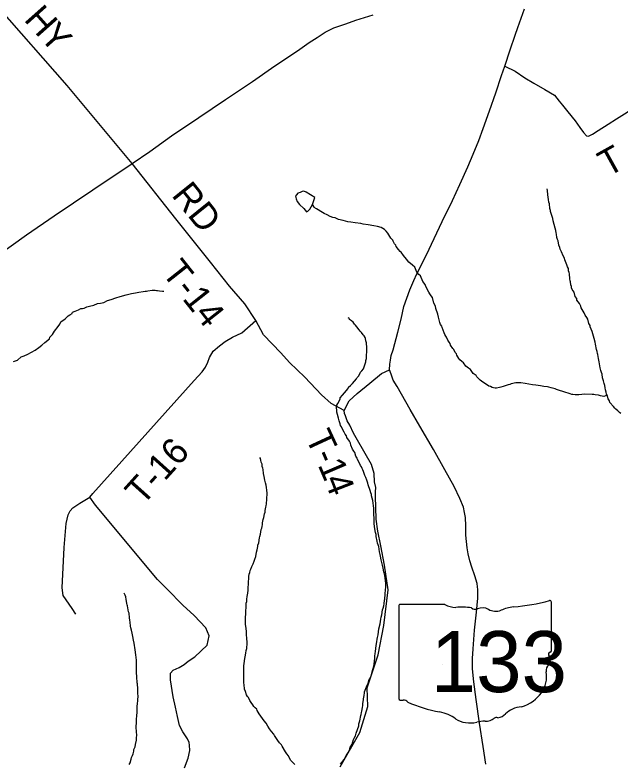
# Model space of a CAD drawing. Extents: x 1310247 to 1664935, y 235267 to 584339.
# Drawn here: x 1507145 to 1514042, y 294439 to 302982 of the extents above; entities that cross this region are included whole.
import ezdxf

# ---------------------------------------------------------------- set-up
doc = ezdxf.new("R2010")
doc.units = 0
for name, color, linetype in [('GM_X_Minor_Lake', 7, 'Continuous'), ('GM_X_Minor_River', 7, 'Continuous'), ('GM_X_State_Location', 7, 'Continuous'), ('GM_X_State_Route', 7, 'Continuous'), ('GM_X_State_Shield', 7, 'Continuous'), ('GM_X_Township_Road', 7, 'Continuous'), ('GM_X_Township_Road_Text', 7, 'Continuous'), ('GM_X_Township_ROW', 7, 'Continuous')]:
    doc.layers.add(name, color=color, linetype=linetype)

msp = doc.modelspace()

# ---------------------------------------------------------------- linework, layer by layer
at = {"layer": 'GM_X_Minor_Lake'}
for points in [[(1510534.5, 300820.4), (1510564, 300900), (1510464.7, 300960), (1510436.8, 300972.5), (1510416.7, 300968.9), (1510394.4, 300959.3), (1510370.1, 300949.7), (1510353.6, 300932), (1510341.2, 300914.1), (1510348.7, 300883.9), (1510360.2, 300853.7), (1510389.6, 300819)], [(1510389.6, 300819), (1510439, 300776), (1510466.4, 300737.4), (1510484.6, 300743.1), (1510507.2, 300768.7), (1510534.5, 300820.4)]]:
    msp.add_lwpolyline(points, dxfattribs=at)
at = {"layer": 'GM_X_Minor_River'}
for points in [[(1513374.8, 300281), (1513359.1, 300313.3), (1513357.4, 300331.4), (1513343.6, 300355.6), (1513336.2, 300407.9), (1513328.3, 300422), (1513322.6, 300444.2), (1513319, 300484.3), (1513315.2, 300498.4), (1513309.5, 300522.6), (1513301.8, 300552.8), (1513280.7, 300635.3), (1513277, 300659.4), (1513263.4, 300695.7), (1513249.8, 300740), (1513248, 300754.1), (1513242.2, 300774.2), (1513236.8, 300828.5), (1513231, 300846.6), (1513225.4, 300876.8), (1513223.7, 300902.8), (1513220, 300931), (1513216.6, 300981.2), (1513212.8, 300999.3)], [(1511515.5, 300306.1), (1511491.9, 300342.5), (1511488, 300356.6), (1511472.2, 300372.8), (1511454.4, 300401.1), (1511450.6, 300415.2), (1511430.8, 300437.5), (1511419, 300457.7), (1511407.1, 300473.9), (1511393.3, 300494.1), (1511377.5, 300516.4), (1511355.7, 300536.8), (1511319.8, 300557.2), (1511277.8, 300571.8), (1511233.7, 300578.4), (1511169.5, 300589.2), (1511115.4, 300597.9), (1511087.4, 300602.3), (1511021.2, 300611.1), (1510975.1, 300617.7), (1510941, 300624.1), (1510884.9, 300636.9), (1510830.9, 300651.6), (1510795, 300668.1), (1510766.9, 300672.4), (1510736.9, 300682.8), (1510703, 300701.3), (1510669, 300717.8), (1510633.2, 300740.3), (1510599.3, 300760.8), (1510581.3, 300771), (1510555.4, 300787.4), (1510551.5, 300799.5), (1510534.5, 300820.4)], [(1513895.3, 298647.4), (1513857, 298631.8), (1513820.9, 298640.3), (1513796.9, 298644.6), (1513758.8, 298651.1), (1513742.8, 298653.3), (1513722.7, 298655.5), (1513642.4, 298656.5), (1513608.3, 298655), (1513574.1, 298651.4), (1513546, 298651.7), (1513531.9, 298649.9), (1513503.8, 298652.3), (1513491.8, 298654.4), (1513471.8, 298662.7), (1513449.8, 298669), (1513425.8, 298677.3), (1513391.8, 298687.8), (1513351.7, 298698.3), (1513317.7, 298710.8), (1513301.8, 298719), (1513257.7, 298729.6), (1513229.7, 298735.9), (1513213.7, 298740.1), (1513171.6, 298746.7), (1513135.5, 298751.2), (1513107.4, 298757.5), (1513081.4, 298759.9), (1513045.3, 298764.3), (1513003.2, 298772.9), (1512961.1, 298779.4), (1512911, 298786), (1512852.7, 298786.8), (1512800.4, 298775.4), (1512784.2, 298769.6), (1512766.1, 298763.8), (1512733.8, 298752.1), (1512711.7, 298746.4), (1512681.5, 298738.8), (1512667.4, 298734.9), (1512633.1, 298727.3), (1512619.1, 298727.5), (1512601, 298729.7), (1512585, 298733.9), (1512565, 298744.2), (1512547, 298750.5), (1512531.1, 298758.7), (1512491.2, 298785.3), (1512463.4, 298805.7), (1512447.4, 298817.9), (1512407.8, 298856.5), (1512401.9, 298870.6), (1512368, 298893.1), (1512338.5, 298939.6), (1512314.6, 298956), (1512282.7, 298976.5), (1512257.1, 299016.9), (1512237.2, 299031.2), (1512217.3, 299049.5), (1512205.4, 299065.7), (1512179.8, 299104.1), (1512177.9, 299116.2), (1512162.1, 299132.4), (1512148.4, 299166.7), (1512136.5, 299178.9), (1512110.8, 299215.3), (1512107.1, 299235.4), (1512093.2, 299251.7), (1512077.4, 299271.9), (1512065.8, 299306.2), (1512057.9, 299318.3), (1512044, 299336.5), (1512036.3, 299358.7), (1512012.9, 299417.2), (1512009.1, 299433.3), (1511997.2, 299453.5), (1511989.5, 299473.6), (1511976, 299519.9), (1511974.1, 299536), (1511964.5, 299570.2), (1511941.2, 299634.7), (1511939.5, 299660.8), (1511919.8, 299695.2), (1511902.5, 299759.6), (1511888.7, 299777.8), (1511874.9, 299800.1), (1511863.1, 299820.3), (1511829.7, 299884.9), (1511822, 299909), (1511794.3, 299941.5), (1511769, 300006), (1511749.1, 300024.3), (1511725.3, 300048.7), (1511701.9, 300107.1), (1511676.1, 300129.5), (1511636.3, 300162.1), (1511608.6, 300196.6), (1511573, 300239.1), (1511547.3, 300277.6), (1511535.3, 300283.8), (1511515.5, 300306.1)], [(1514049.4, 298436.8), (1514035.5, 298449), (1514015.7, 298469.3), (1513995.8, 298485.6), (1513981.9, 298497.8), (1513966.1, 298518.1), (1513926.5, 298562.7), (1513920.6, 298580.8), (1513904.9, 298603.1), (1513895.3, 298647.4), (1513889.5, 298659.5), (1513883.7, 298679.6), (1513878, 298705.8), (1513872.2, 298729.9), (1513870.6, 298758), (1513860.8, 298778.2), (1513855.1, 298808.4), (1513851.3, 298822.5), (1513843.5, 298842.6), (1513838, 298884.8), (1513832.1, 298903), (1513824.4, 298929.2), (1513816.7, 298957.3), (1513803.5, 299025.7), (1513801.7, 299043.8), (1513796, 299066), (1513790.4, 299108.2), (1513786.6, 299120.2), (1513780.8, 299142.4), (1513775.1, 299166.5), (1513761.7, 299226.9), (1513760, 299251), (1513746.5, 299291.3), (1513723.3, 299371.8), (1513701.9, 299426.3), (1513700.1, 299442.3), (1513686.3, 299464.6), (1513674.9, 299514.9), (1513665, 299531), (1513645.2, 299557.4), (1513631.5, 299585.6), (1513600.1, 299644.2), (1513596.3, 299660.3), (1513578.6, 299690.6), (1513550.9, 299731.1), (1513549.1, 299747.2), (1513531.3, 299771.5), (1513517.9, 299819.8), (1513498.2, 299852.1), (1513490.4, 299872.3), (1513488.6, 299886.4), (1513480.7, 299904.5), (1513477.1, 299938.7), (1513475.3, 299950.7), (1513469.5, 299972.9), (1513466.2, 300029.1), (1513462.4, 300045.2), (1513456.5, 300063.3), (1513452.8, 300089.5), (1513445.1, 300111.6), (1513437.3, 300131.8), (1513413.9, 300190.2), (1513410.1, 300210.4), (1513394.4, 300236.6), (1513374.8, 300281)], [(1507126.2, 299028.4), (1507174.6, 299045.9), (1507217.2, 299083.5), (1507249.5, 299095.1), (1507291.9, 299114.6), (1507332.3, 299136.2), (1507374.8, 299159.7), (1507415.3, 299189.3), (1507451.8, 299217), (1507486.3, 299246.6), (1507537, 299290.1), (1507543.3, 299308.1), (1507571.8, 299339.8), (1507594.3, 299375.7), (1507637.1, 299429.3), (1507657.5, 299455.1), (1507667.9, 299481.1), (1507718.5, 299516.6), (1507740.9, 299540.3), (1507751.1, 299552.3), (1507771.3, 299564), (1507795.6, 299577.8), (1507801.8, 299593.8), (1507830, 299605.5), (1507868.3, 299619), (1507894.6, 299634.7), (1507912.7, 299636.5), (1507932.9, 299640.3), (1507963.2, 299654), (1507995.4, 299661.6), (1508043.7, 299671), (1508086.1, 299690.5), (1508118.3, 299696.2), (1508158.5, 299701.7), (1508201, 299727.2), (1508241.3, 299738.8), (1508295.8, 299758.1), (1508342.1, 299771.6), (1508412.6, 299788.8), (1508473, 299804.1), (1508517.3, 299813.6), (1508555.6, 299821.1), (1508605.9, 299830.5), (1508628, 299832.3), (1508644.1, 299832.1), (1508658.2, 299835.9), (1508708.5, 299843.3), (1508742.6, 299842.9), (1508756.7, 299840.7), (1508768.7, 299840.6), (1508792.8, 299836.2)], [(1508792.8, 299836.2), (1508824.8, 299831.8), (1508842.9, 299833.6)], [(1510994, 298029.5), (1510972.5, 298075.9), (1510968.7, 298098), (1510959, 298122.2), (1510927.4, 298164.7), (1510923.6, 298180.8), (1510907.8, 298203.1), (1510896, 298223.3), (1510870.4, 298271.8), (1510868.6, 298285.8), (1510856.7, 298302), (1510850.9, 298318.1), (1510841.3, 298352.4), (1510831.6, 298382.6), (1510822.1, 298426.8), (1510814.4, 298453), (1510812.6, 298471.1), (1510811, 298507.2), (1510815.3, 298533.3), (1510823.6, 298551.2), (1510850.3, 298599), (1510852.5, 298615.1), (1510878.9, 298644.8), (1510901.4, 298672.6), (1510942.1, 298722.3), (1510946.3, 298736.3), (1510970.7, 298756), (1510991, 298779.9), (1511037.9, 298833.5), (1511044.1, 298849.4), (1511066.4, 298867.2), (1511084.9, 298907.1), (1511099.2, 298923), (1511117.6, 298946.8), (1511144.6, 299024.7), (1511144.8, 299042.8), (1511151.1, 299064.8), (1511153.7, 299112.9), (1511155.9, 299130.9), (1511156.6, 299185.1), (1511151.2, 299241.3), (1511145.5, 299265.5), (1511141.8, 299293.6), (1511135.9, 299305.7), (1511124.1, 299321.9), (1511114.2, 299336), (1511094.5, 299362.4), (1511080.6, 299376.6), (1511066.7, 299392.8), (1511041, 299427.2), (1511027.2, 299443.5), (1511015.3, 299457.6), (1510999.5, 299477.9), (1510981.6, 299492.2), (1510959.7, 299510.5), (1510953.8, 299522.6), (1510941.8, 299526.8)], [(1511025.2, 294761.6), (1511035.6, 294791.6), (1511062.7, 294875.6), (1511065, 294897.6), (1511077.4, 294931.6), (1511086.2, 294991.7), (1511092.4, 295005.7), (1511096.6, 295025.7), (1511098.8, 295043.8), (1511107.4, 295083.8), (1511109.6, 295107.9), (1511111.9, 295129.9), (1511118.4, 295170), (1511118.6, 295182), (1511122.8, 295202.1), (1511125, 295220.1), (1511127.4, 295250.2), (1511129.6, 295264.2), (1511152.3, 295318.1), (1511170.9, 295360.1), (1511177.3, 295390.1), (1511201.8, 295429.9), (1511218.8, 295506), (1511229.1, 295528), (1511235.5, 295554), (1511239.8, 295578), (1511246.6, 295648.2), (1511246.9, 295668.2), (1511251.2, 295698.3), (1511253.6, 295724.4), (1511262.4, 295792.5), (1511268.9, 295834.6), (1511275.3, 295862.6), (1511275.5, 295882.7), (1511285.9, 295912.6), (1511292.8, 295982.8), (1511307.5, 296038.8), (1511314.2, 296093), (1511320.5, 296112.9), (1511326.8, 296139), (1511335.5, 296197), (1511341.8, 296217), (1511348.1, 296243.1), (1511352.4, 296265.1), (1511358.9, 296307.1), (1511359.1, 296319.2), (1511361.3, 296337.2), (1511363.6, 296359.3), (1511365.9, 296385.3), (1511370.4, 296423.4), (1511372.8, 296459.5), (1511371.3, 296497.7), (1511369.7, 296531.8), (1511366, 296560), (1511360.3, 296592.1), (1511350.7, 296630.4), (1511341.2, 296672.6), (1511333.6, 296708.9), (1511327.9, 296739), (1511320.3, 296767.2), (1511310.7, 296809.5), (1511308.9, 296827.6), (1511299.3, 296857.8), (1511292, 296920.1), (1511284.2, 296938.3), (1511276.4, 296958.4), (1511272.6, 296980.5), (1511263.2, 297034.8), (1511261.5, 297057), (1511255.7, 297081.1), (1511248.2, 297123.3), (1511240.9, 297179.6), (1511241, 297195.7), (1511239.3, 297217.8), (1511237.6, 297243.9), (1511236.1, 297284), (1511237, 297358.3), (1511233.3, 297382.4), (1511227.6, 297414.6), (1511224, 297444.7), (1511210.6, 297499), (1511208.7, 297513.1), (1511200.9, 297533.3), (1511193.2, 297557.5), (1511169.9, 297622), (1511168.1, 297642), (1511154.5, 297676.3), (1511142.8, 297706.6), (1511133, 297730.8), (1511117.5, 297775.1), (1511109.7, 297793.3), (1511103.9, 297811.4), (1511094, 297829.6), (1511084.2, 297845.8), (1511074.4, 297863.9), (1511050.9, 297912.4), (1511047, 297928.5), (1511031.2, 297950.8), (1511019.7, 297993), (1511007.8, 298009.2), (1510994, 298029.5)], [(1509937.8, 297035.3), (1509944.1, 297061.3), (1509950.8, 297115.4), (1509957, 297129.4), (1509961.2, 297149.4), (1509965.5, 297171.4), (1509967.8, 297191.5), (1509974.3, 297229.5), (1509980.5, 297251.5), (1509989.1, 297293.5), (1509995.3, 297313.5), (1509997.6, 297331.6), (1510006, 297367.6), (1510008.3, 297385.6), (1510010.5, 297407.6), (1510017.2, 297461.7), (1510018, 297528), (1510014.4, 297564.1), (1510010.7, 297592.2), (1510007.1, 297618.4), (1510001.4, 297646.5), (1509993.7, 297678.7), (1509986.2, 297717), (1509978.5, 297751.2), (1509973.1, 297799.4), (1509969.3, 297815.5), (1509963.4, 297831.6), (1509961.6, 297845.7), (1509961.7, 297857.7), (1509952, 297883.9), (1509948.2, 297904), (1509942.5, 297924.2), (1509936.6, 297936.3)], [(1510336.5, 294432.9), (1510308.7, 294459.3), (1510290.8, 294479.6), (1510265.2, 294520.1), (1510261.4, 294534.2), (1510243.5, 294554.5), (1510227.8, 294578.8), (1510190.3, 294641.5), (1510184.5, 294657.6), (1510158.7, 294682), (1510142.9, 294706.3), (1510101.4, 294763.1), (1510095.6, 294781.2), (1510069.9, 294811.7), (1510048.1, 294842), (1510028.4, 294872.4), (1510006.7, 294904.8), (1509984.9, 294931.2), (1509967.2, 294957.5), (1509929.7, 295012.2), (1509904, 295048.6), (1509900.2, 295066.7), (1509884.3, 295081), (1509868.4, 295097.2), (1509856.6, 295113.5), (1509836.8, 295139.8), (1509823, 295164), (1509807.4, 295198.4), (1509795.5, 295210.6), (1509783.6, 295228.8), (1509774, 295265), (1509760.3, 295291.3), (1509756.9, 295345.5), (1509755.1, 295361.6), (1509753.3, 295381.7), (1509754.3, 295466), (1509752.6, 295488.1), (1509753.5, 295562.4), (1509755.7, 295580.4), (1509760.1, 295614.5), (1509766.5, 295642.5), (1509768.7, 295660.6), (1509777.2, 295702.6), (1509781.6, 295732.7), (1509787.9, 295756.7), (1509788.2, 295776.8), (1509790.4, 295798.8), (1509790.9, 295838.9), (1509789.2, 295859), (1509784, 295929.3), (1509784.2, 295949.4), (1509778.6, 295985.6), (1509773.2, 296035.9), (1509773.7, 296076), (1509773.9, 296098.1), (1509776.7, 296164.3), (1509777, 296190.4), (1509779.4, 296220.5), (1509781.9, 296260.6), (1509782, 296272.6), (1509786.3, 296294.6), (1509788.6, 296320.7), (1509793, 296350.7), (1509797.5, 296386.8), (1509801.9, 296420.9), (1509804.3, 296455), (1509806.7, 296487.1), (1509807.1, 296519.2), (1509809.5, 296551.2), (1509811.8, 296577.3), (1509816.1, 296603.3), (1509820.4, 296623.4), (1509824.7, 296645.4), (1509832.9, 296663.3), (1509843.3, 296691.3), (1509859.7, 296721.2), (1509870.1, 296751.2), (1509880.5, 296777.1), (1509888.8, 296805.1), (1509897.5, 296857.2), (1509903.8, 296883.2), (1509914.3, 296921.2), (1509914.5, 296937.3), (1509922.9, 296963.2), (1509931.5, 297017.3), (1509937.8, 297035.3)], [(1508444.7, 294434.3), (1508457, 294452.2), (1508469.6, 294494.2), (1508473.8, 294514.2), (1508484.1, 294536.2), (1508490.4, 294556.2), (1508498.8, 294586.2), (1508501, 294606.3), (1508513.4, 294636.2), (1508519.7, 294662.2), (1508528.4, 294712.3), (1508528.5, 294726.4), (1508530.7, 294742.4), (1508533, 294766.5), (1508528.1, 294854.9), (1508528.8, 294921.1), (1508531.1, 294939.2), (1508531.3, 294961.2), (1508533.6, 294979.3), (1508538.3, 295043.5), (1508539, 295097.7), (1508541.3, 295125.8), (1508545.8, 295163.8), (1508546, 295183.9), (1508548.3, 295202), (1508546.9, 295256.2), (1508547.1, 295272.2), (1508543.4, 295298.4), (1508540, 295352.6), (1508538.2, 295366.7), (1508538.4, 295382.8), (1508534.7, 295412.9), (1508534.8, 295425), (1508533.1, 295445.1), (1508531.4, 295471.2), (1508530, 295523.4), (1508530.3, 295551.5), (1508528.6, 295571.6), (1508529.2, 295623.8), (1508527.6, 295655.9), (1508523.9, 295686.1), (1508516.5, 295742.4), (1508512.8, 295768.5), (1508509.1, 295790.6), (1508503.4, 295816.8), (1508497.8, 295853), (1508488.2, 295893.3), (1508480.7, 295933.5), (1508473, 295965.7), (1508467.3, 295991.9), (1508461.5, 296010), (1508458.1, 296058.2), (1508454.3, 296078.4), (1508450.6, 296106.5), (1508445.2, 296158.8), (1508439.4, 296174.9), (1508433.6, 296197), (1508428.1, 296243.3), (1508424.3, 296255.3), (1508418.4, 296269.5), (1508414.7, 296295.6), (1508412.9, 296315.7), (1508409.3, 296345.9), (1508399.5, 296364), (1508389.7, 296386.2)], [(1510854.6, 294436.5), (1510870.9, 294456.4), (1510895.5, 294492.2), (1510924.2, 294540), (1510946.6, 294573.9), (1510956.9, 294593.8), (1510967.4, 294631.8), (1510975.6, 294645.8), (1510987.9, 294667.7), (1511002.6, 294719.7), (1511012.8, 294735.7), (1511025.2, 294761.6)]]:
    msp.add_lwpolyline(points, dxfattribs=at)
at = {"layer": 'GM_X_State_Route'}
for points in [[(1512511, 294436.7), (1512482.3, 294640.4), (1512440.1, 294905.7), (1512400.9, 295175.7), (1512375.3, 295376.2), (1512361.7, 295525.6), (1512360.2, 295644.7), (1512366.2, 295751.7), (1512384.3, 295965.9), (1512405.4, 296171), (1512421.1, 296332), (1512420.5, 296430.3), (1512418.1, 296461.3), (1512412.2, 296498.2), (1512387.3, 296587.2), (1512354.1, 296683.7), (1512328.7, 296755.6), (1512310.4, 296837.5), (1512298.4, 296906.9), (1512283.3, 297048.6), (1512283.3, 297155.9), (1512279.5, 297249.7), (1512270.6, 297307.3), (1512256.1, 297369.8), (1512216.9, 297466.3), (1512152.1, 297605.1), (1512046.5, 297793.6), (1511916.8, 298025.8), (1511760, 298292), (1511649.9, 298482.7), (1511500.6, 298743.6), (1511457.2, 298817), (1511432, 298883.9), (1511413.4, 298936), (1511416.9, 299001.5), (1511425.2, 299045.2), (1511433.5, 299098), (1511454.6, 299162.9), (1511508.9, 299363.4), (1511548.1, 299511.2), (1511578.3, 299656), (1511645.7, 299847.7), (1511692.6, 299954.2), (1511725.4, 300029.9), (1511834.6, 300245.6), (1511925.1, 300432.6), (1512015.6, 300625.6), (1512131.9, 300865.7), (1512216.2, 301049.4), (1512306.7, 301249.9), (1512368.5, 301394.7), (1512433.3, 301550), (1512480, 301688.8), (1512554, 301887.8), (1512624.8, 302094.4), (1512689.7, 302290.4), (1512728.4, 302399.1), (1512790.2, 302585.9), (1512846, 302753.4), (1512877.9, 302839.2), (1512954.4, 303053.4)], [(1506948.8, 300243.5), (1507275.4, 300474.9), (1507589.7, 300691.3), (1508033.6, 300986.3), (1508479.7, 301287.5), (1508683.6, 301424.3), (1508930.3, 301602.5), (1509240, 301813.3), (1509545.3, 302017.6), (1509850.7, 302224.1), (1510105.6, 302401.5), (1510364.7, 302572.5), (1510500.2, 302670.3), (1510589.5, 302727.3), (1510681.9, 302785.4), (1510778.7, 302835.9), (1510917.4, 302882.1), (1511029.3, 302921.9), (1511229.3, 302983.2)]]:
    msp.add_lwpolyline(points, dxfattribs=at)
at = {"layer": 'GM_X_State_Shield'}
for p, q in [((1513259.6, 295733.3), (1513259.6, 296286)), ((1511519.4, 296241.6), (1511519.4, 295185)), ((1512046.2, 296259.8), (1511536.6, 296259.8)), ((1513259.5, 295733.4), (1513259.6, 295733.3))]:
    msp.add_line(p, q, dxfattribs=at)
for centre, major_axis, start_param, end_param in [((1512639.7, 297700.4), (1845.5, 0), 4.814394, 5.042369), ((1513240.3, 296288.3), (19.4, 0), 6.141152, 7.989035), ((1511539.4, 296243.9), (20.2, 0), 1.712693, 3.28349), ((1512167.6, 296382.5), (195.5, 0), 4.042523, 4.731795), ((1512232.4, 295666.6), (702, 0), 1.404758, 1.657858), ((1512391.8, 296249.4), (56.4, 0), 3.836095, 5.185415), ((1512474.6, 296127.2), (117.3, 0), 0.950623, 2.079405), ((1512626, 296294.8), (141.1, 0), 4.081561, 5.145723), ((1512875.1, 295937.1), (371.3, 0), 1.699011, 2.107814), ((1513255.1, 295692.7), (30, 0), 1.883978, 3.671073), ((1513064.4, 295622.8), (180, 0), 5.934695, 6.695948), ((1513239, 295731.1), (20.7, 0), 5.05454, 6.418171), ((1513329, 295502), (130.9, 0), 2.387724, 3.262537), ((1512743.1, 295431.6), (461.6, 0), 5.101752, 6.440018), ((1511539.5, 295182.7), (20.3, 0), 3.00124, 4.508301), ((1511542.6, 295290.8), (155.2, 0), 4.665946, 4.897461), ((1511574.4, 295124.1), (56, 0), 0.519207, 1.627899), ((1512281, 296073.4), (1332.7, 0), 4.195997, 4.488961), ((1512937.7, 294888.4), (252.8, 0), 1.647645, 2.488434), ((1511883.7, 294710.3), (417, 0), 0.823519, 1.323587), ((1512617.4, 295082.6), (149.1, 0), 4.937069, 5.64225), ((1512334.6, 295118.8), (264.6, 0), 4.026481, 4.996735), ((1512487.5, 294753.5), (217.4, 0), 1.495662, 1.94098), ((1512506.8, 295039.7), (141, 0), 4.691044, 5.507374), ((1512634.4, 294937.3), (39.7, 0), 1.147584, 2.315152)]:
    msp.add_ellipse(centre, major_axis=major_axis, ratio=0.8, start_param=start_param, end_param=end_param, dxfattribs=at)
at = {"layer": 'GM_X_Township_Road'}
for points in [[(1508479.7, 301287.5), (1507741, 302178.9), (1506940.9, 303082.2), (1506510.8, 303606.9), (1505968.4, 303769.9)], [(1512728.4, 302399.1), (1512845, 302340.4), (1512957.8, 302267.2), (1513058.5, 302206.3), (1513183.5, 302133.1), (1513293.2, 302066), (1513348.1, 301998.9), (1513386.9, 301955.3), (1513445.9, 301879.6), (1513530.3, 301775.8), (1513582.5, 301700.8), (1513625.4, 301643.2), (1513659.5, 301605), (1513681.6, 301601.7), (1513727.8, 301622.5), (1513794.1, 301664), (1513908, 301739), (1514003.1, 301799.3), (1514092.1, 301854.8), (1514144.4, 301888.3), (1514189.3, 301909.8), (1514271, 301940.6), (1514362, 301969.4), (1514493.3, 302002.8)], [(1509891.6, 299499.2), (1509766.9, 299688.5), (1509590.5, 299890.7), (1509375.5, 300161.6), (1508979.7, 300656.3), (1508479.7, 301287.5)], [(1508000, 297482.2), (1508031.1, 297523.1), (1509187.1, 298812.3), (1509278.6, 298913.5), (1509315.4, 298965.2), (1509344.2, 299022.9), (1509360.9, 299076.9), (1509403.9, 299146.5), (1509474.9, 299209.8), (1509539.7, 299257.2), (1509622.6, 299306.4), (1509729.6, 299357.2), (1509891.6, 299499.2)], [(1510896.7, 298469.5), (1510954.4, 298582.8), (1511044.9, 298666.4), (1511189, 298782.8), (1511323, 298894.1), (1511413.4, 298936)], [(1511256.3, 297494.9), (1511255.2, 297543), (1511258.4, 297594), (1511244.3, 297658.3), (1511240.3, 297753.3), (1511209.7, 297854.5), (1511050.5, 298132.2), (1511005, 298214.6), (1510963.4, 298302.4), (1510932.8, 298351.8), (1510910.9, 298410.7), (1510901.4, 298438.1), (1510896.7, 298469.5)], [(1507840.4, 296147.7), (1507797, 296213.7), (1507693.8, 296360.4), (1507681.4, 296447.1), (1507706.2, 296907.6), (1507728.6, 297180.9), (1507752.6, 297281.8), (1507772.7, 297328.5), (1507802.8, 297363), (1507849.2, 297392.5), (1507885.7, 297414.1), (1508000, 297482.2)], [(1508879.4, 296433.1), (1508770.5, 296545.6), (1508061, 297390.1), (1508000, 297482.2)]]:
    msp.add_lwpolyline(points, dxfattribs=at)
at = {"layer": 'GM_X_Township_ROW'}
for points in [[(1510896.7, 298469.5), (1510748.8, 298552), (1510639.1, 298651.9), (1510449.6, 298852.1), (1510275.1, 299020.4), (1510176.1, 299129.7), (1509978.1, 299334.4), (1509891.6, 299499.2)], [(1510851.6, 294406.1), (1511077.6, 294798.6), (1511166.8, 295095.8), (1511160.8, 295309.9), (1511285.7, 295684.5), (1511351.1, 296017.4), (1511398.6, 296427.7), (1511357, 296707.1), (1511315.4, 296927.1), (1511279.7, 297093.6), (1511261.9, 297230.3), (1511256.3, 297494.9)], [(1509076.3, 294394.9), (1509117.8, 294506.7), (1509136.9, 294592.8), (1509132.5, 294652.5), (1509130.1, 294685.1), (1509112.5, 294727.4), (1509057.3, 294808.3), (1509022.1, 294878.8), (1508999.3, 294981.4), (1508976.5, 295088), (1508949.9, 295206.6), (1508918.1, 295399.4), (1508919.1, 295475.7), (1508947.6, 295509.4), (1509018.1, 295538.7), (1509072.8, 295576.1), (1509117.7, 295612.3), (1509193.6, 295661.7), (1509334.1, 295795.1), (1509358.8, 295900.2), (1509321.7, 295992), (1509186.6, 296131.5), (1509056.8, 296249.8), (1508879.4, 296433.1)]]:
    msp.add_lwpolyline(points, dxfattribs=at)

# ---------------------------------------------------------------- texts
at = {"layer": 'GM_X_State_Location'}
for s in ['s', 'r']:
    msp.add_text(s, height=1, dxfattribs=at).set_placement((1512370, 295643.1))
msp.add_text('133', height=1, rotation=0.00001, dxfattribs=at).set_placement((1512016.9, 295570.3))
at = {"layer": 'GM_X_State_Shield'}
msp.add_text('133', height=696.1, dxfattribs=at).set_placement((1511884.2, 295259.5))
at = {"layer": 'GM_X_Township_Road_Text'}
for s, rotation, p in [('H', 311.65767, (1507237.8, 302926.2)), ('Y', 311.66032, (1507413.3, 302728.9)), ('T', 29.01807, (1513901.3, 301130)), ('RD', 308.81343, (1508920.9, 300924.6)), ('T-14', 308.33646, (1508809.5, 300042.6)), ('T', 294.8202, (1510450.7, 298166.6)), ('T-16', 48.01331, (1508598, 297376.5)), ('-', 293.56938, (1510544.2, 297964.5)), ('1', 293.19791, (1510593.2, 297852)), ('4', 291.18632, (1510665, 297684.7))]:
    msp.add_text(s, height=300, rotation=rotation, dxfattribs=at).set_placement(p)

doc.saveas('drawing.dxf')
